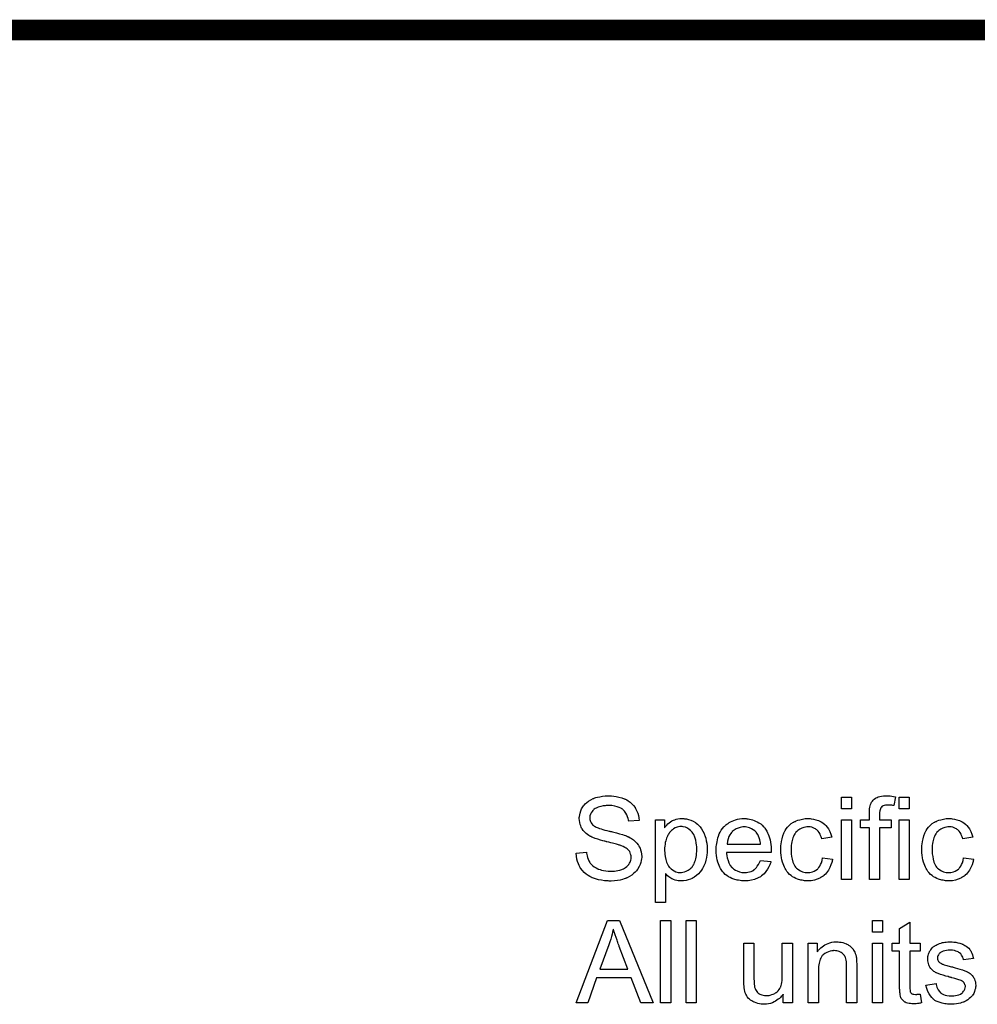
# Model space of a CAD drawing. Extents: x -1.5 to 9, y -3 to 5.
# Tile 344 of 368: x 4.3 to 5.2, y 4.1 to 5. Entities that reach past the tile are written whole.
import ezdxf

# ---------------------------------------------------------------- set-up
doc = ezdxf.new("R2010")
doc.units = 0
doc.layers.add('qfn16-30-34-a_mechanical_19', color=1, linetype='CONTINUOUS')

msp = doc.modelspace()

# ---------------------------------------------------------------- linework, layer by layer
at = {"layer": 'qfn16-30-34-a_mechanical_19', "color": 1, "const_width": 0.02}
msp.add_lwpolyline([(-0.8, 5.027), (6.5, 5.027)], dxfattribs=at)
at = {"layer": 'qfn16-30-34-a_mechanical_19', "color": 1}
for points in [[(4.833437, 4.28386), (4.834247, 4.28386), (4.836445, 4.283628), (4.838875, 4.283281), (4.841421, 4.282703), (4.844197, 4.282008), (4.846743, 4.281083), (4.846859, 4.281083), (4.84709, 4.280967), (4.847437, 4.280736), (4.8479, 4.280504), (4.849057, 4.279926), (4.850561, 4.278885), (4.852296, 4.277727), (4.854032, 4.276223), (4.855652, 4.274488), (4.857156, 4.272521), (4.857156, 4.272405), (4.857271, 4.27229), (4.857503, 4.271943), (4.857734, 4.271595), (4.858313, 4.270438), (4.859007, 4.268934), (4.859817, 4.267083), (4.860395, 4.264885), (4.860974, 4.262571), (4.861205, 4.260025), (4.851024, 4.259216), (4.851024, 4.259331), (4.851024, 4.259563), (4.850908, 4.25991), (4.850792, 4.260488), (4.850445, 4.261761), (4.849982, 4.263496), (4.849288, 4.265348), (4.848247, 4.267199), (4.846974, 4.268934), (4.845354, 4.270554), (4.845123, 4.27067), (4.844544, 4.271133), (4.843387, 4.271827), (4.841883, 4.272521), (4.839917, 4.273215), (4.837602, 4.273909), (4.83471, 4.274372), (4.83147, 4.274488), (4.829851, 4.274488), (4.829156, 4.274372), (4.828231, 4.274257), (4.826148, 4.274025), (4.823834, 4.273562), (4.82152, 4.272984), (4.819322, 4.272058), (4.818396, 4.27148), (4.817471, 4.270901), (4.817239, 4.270785), (4.816776, 4.270323), (4.816082, 4.269513), (4.815388, 4.268587), (4.814578, 4.267315), (4.813884, 4.265926), (4.813421, 4.264306), (4.81319, 4.262455), (4.81319, 4.262224), (4.81319, 4.261761), (4.813306, 4.260951), (4.813537, 4.260025), (4.813884, 4.258868), (4.814462, 4.257711), (4.815157, 4.256554), (4.816198, 4.255397), (4.816314, 4.255282), (4.816892, 4.254935), (4.817355, 4.254587), (4.817818, 4.254356), (4.818512, 4.254009), (4.819322, 4.253546), (4.820363, 4.253199), (4.82152, 4.252736), (4.822793, 4.252274), (4.824297, 4.251695), (4.825917, 4.251232), (4.827768, 4.250654), (4.829851, 4.250191), (4.832165, 4.249612), (4.83228, 4.249612), (4.832743, 4.249497), (4.833437, 4.249381), (4.834247, 4.24915), (4.835288, 4.248918), (4.836561, 4.248571), (4.837834, 4.248224), (4.839222, 4.247877), (4.84223, 4.247067), (4.845123, 4.246257), (4.846511, 4.245794), (4.847784, 4.245332), (4.848941, 4.244984), (4.849867, 4.244522), (4.849982, 4.244522), (4.850214, 4.244406), (4.850561, 4.244175), (4.851024, 4.243943), (4.852296, 4.243249), (4.853801, 4.242323), (4.855536, 4.241051), (4.857271, 4.239662), (4.858891, 4.238042), (4.86028, 4.236307), (4.860395, 4.236075), (4.860858, 4.235497), (4.861321, 4.234456), (4.862015, 4.233067), (4.862594, 4.231448), (4.863172, 4.229481), (4.863519, 4.227282), (4.863635, 4.224968), (4.863635, 4.224853), (4.863635, 4.224737), (4.863635, 4.22439), (4.863635, 4.223927), (4.863404, 4.222654), (4.863172, 4.221034), (4.862709, 4.219183), (4.862131, 4.217216), (4.861205, 4.215134), (4.859933, 4.212935), (4.859933, 4.21282), (4.859817, 4.212704), (4.859238, 4.21201), (4.858428, 4.210969), (4.857271, 4.209812), (4.855767, 4.208423), (4.853916, 4.206919), (4.851834, 4.205531), (4.849404, 4.204258), (4.849288, 4.204258), (4.849057, 4.204142), (4.84871, 4.204027), (4.848247, 4.203795), (4.847553, 4.203564), (4.846743, 4.203217), (4.844892, 4.202754), (4.842693, 4.202175), (4.840032, 4.201597), (4.83714, 4.20125), (4.834016, 4.201134), (4.832165, 4.201134), (4.831239, 4.20125), (4.830198, 4.20125), (4.829041, 4.201365), (4.827652, 4.201481), (4.82476, 4.201944), (4.821752, 4.202407), (4.818743, 4.203217), (4.815851, 4.204258), (4.815735, 4.204258), (4.815504, 4.204374), (4.815157, 4.204605), (4.814694, 4.204837), (4.813306, 4.205531), (4.811686, 4.206572), (4.809834, 4.20796), (4.807868, 4.20958), (4.806016, 4.211547), (4.804281, 4.213745), (4.804281, 4.213861), (4.80405, 4.214092), (4.803934, 4.21444), (4.803587, 4.214902), (4.803355, 4.215481), (4.803008, 4.216175), (4.802198, 4.217911), (4.801388, 4.220109), (4.800694, 4.222539), (4.800231, 4.225315), (4.8, 4.228208), (4.80995, 4.229133), (4.80995, 4.229018), (4.80995, 4.228902), (4.810066, 4.228555), (4.810066, 4.228092), (4.810297, 4.227051), (4.810644, 4.225547), (4.811107, 4.224043), (4.81157, 4.222307), (4.81238, 4.220687), (4.81319, 4.219183), (4.813306, 4.219068), (4.813653, 4.218605), (4.814231, 4.217795), (4.815157, 4.216985), (4.816314, 4.215944), (4.817586, 4.214902), (4.819322, 4.213861), (4.821173, 4.212935), (4.821289, 4.212935), (4.821404, 4.21282), (4.821752, 4.212704), (4.822099, 4.212588), (4.823256, 4.212241), (4.82476, 4.211779), (4.826611, 4.211316), (4.828694, 4.210969), (4.831008, 4.210737), (4.833553, 4.210622), (4.834594, 4.210622), (4.835751, 4.210737), (4.83714, 4.210853), (4.83876, 4.211084), (4.840611, 4.211316), (4.842462, 4.211779), (4.844197, 4.212357), (4.844429, 4.212473), (4.845007, 4.212704), (4.845817, 4.213167), (4.846859, 4.21363), (4.8479, 4.21444), (4.849057, 4.215249), (4.850214, 4.216175), (4.851139, 4.217332), (4.851255, 4.217448), (4.851486, 4.217911), (4.851834, 4.218489), (4.852296, 4.219415), (4.852759, 4.22034), (4.853106, 4.221497), (4.853338, 4.22277), (4.853453, 4.224158), (4.853453, 4.224274), (4.853453, 4.224853), (4.853338, 4.225547), (4.853222, 4.226472), (4.852875, 4.227398), (4.852528, 4.228555), (4.851949, 4.229712), (4.851139, 4.230753), (4.851024, 4.230869), (4.850677, 4.231216), (4.850214, 4.231679), (4.849404, 4.232373), (4.848478, 4.233067), (4.847206, 4.233877), (4.845702, 4.234687), (4.843966, 4.235381), (4.84385, 4.235497), (4.843272, 4.235613), (4.842346, 4.23596), (4.841768, 4.236075), (4.840958, 4.236307), (4.840148, 4.236654), (4.839107, 4.236885), (4.83795, 4.237233), (4.836561, 4.23758), (4.835173, 4.237927), (4.833553, 4.23839), (4.831702, 4.238852), (4.829735, 4.239315), (4.829619, 4.239315), (4.829272, 4.239431), (4.828694, 4.239547), (4.827999, 4.239778), (4.827074, 4.240009), (4.826033, 4.240241), (4.823718, 4.240935), (4.821173, 4.241745), (4.818512, 4.242555), (4.816198, 4.243365), (4.815157, 4.243827), (4.814231, 4.24429), (4.814115, 4.24429), (4.814, 4.244406), (4.813306, 4.244869), (4.812264, 4.245447), (4.811107, 4.246373), (4.809719, 4.247414), (4.80833, 4.248687), (4.806942, 4.250191), (4.805785, 4.251811), (4.805669, 4.252042), (4.805322, 4.252621), (4.804859, 4.253546), (4.804397, 4.254703), (4.803934, 4.256207), (4.803471, 4.257943), (4.803124, 4.259794), (4.803008, 4.261761), (4.803008, 4.261877), (4.803008, 4.261992), (4.803008, 4.262339), (4.803008, 4.262802), (4.80324, 4.263959), (4.803471, 4.265463), (4.803818, 4.267199), (4.804397, 4.269166), (4.805207, 4.271133), (4.806364, 4.2731), (4.806364, 4.273215), (4.806479, 4.273331), (4.807058, 4.274025), (4.807868, 4.274951), (4.808909, 4.276108), (4.810297, 4.27738), (4.812033, 4.278769), (4.814115, 4.280042), (4.816429, 4.281199), (4.816545, 4.281199), (4.816776, 4.281314), (4.817124, 4.28143), (4.817586, 4.281661), (4.818165, 4.281893), (4.818975, 4.282124), (4.82071, 4.282587), (4.822909, 4.28305), (4.825454, 4.283512), (4.828115, 4.28386), (4.831123, 4.283975), (4.832627, 4.283975), (4.833437, 4.28386)], [(5.067267, 4.271364), (5.057432, 4.271364), (5.057432, 4.282587), (5.067267, 4.282587), (5.067267, 4.271364)], [(5.103365, 4.28386), (5.104754, 4.283744), (5.106374, 4.283513), (5.107993, 4.283281), (5.109845, 4.282934), (5.108341, 4.274372), (5.108225, 4.274372), (5.107878, 4.274488), (5.107299, 4.274604), (5.106489, 4.274719), (5.105564, 4.274719), (5.104638, 4.274835), (5.102556, 4.274951), (5.101861, 4.274951), (5.101051, 4.274835), (5.100126, 4.274719), (5.099084, 4.274488), (5.098043, 4.274141), (5.097118, 4.273678), (5.096308, 4.272984), (5.096192, 4.272868), (5.096076, 4.272637), (5.095729, 4.272174), (5.095382, 4.271364), (5.095035, 4.270439), (5.094804, 4.269282), (5.094572, 4.267777), (5.094457, 4.265926), (5.094457, 4.260604), (5.105679, 4.260604), (5.105679, 4.252968), (5.094457, 4.252968), (5.094457, 4.202523), (5.084622, 4.202523), (5.084622, 4.252968), (5.075944, 4.252968), (5.075944, 4.260604), (5.084622, 4.260604), (5.084622, 4.266736), (5.084622, 4.266852), (5.084622, 4.266967), (5.084622, 4.267662), (5.084738, 4.268703), (5.084738, 4.269976), (5.084853, 4.271364), (5.085085, 4.272868), (5.085316, 4.274257), (5.085663, 4.275413), (5.085779, 4.275529), (5.085895, 4.276108), (5.086242, 4.276802), (5.08682, 4.277612), (5.087515, 4.278538), (5.088324, 4.279579), (5.089366, 4.28062), (5.090638, 4.281546), (5.090754, 4.281661), (5.091333, 4.281893), (5.092142, 4.282356), (5.0933, 4.282818), (5.094688, 4.283166), (5.096423, 4.283628), (5.09839, 4.28386), (5.100704, 4.283975), (5.102324, 4.283975), (5.103365, 4.28386)], [(5.123266, 4.271364), (5.113431, 4.271364), (5.113431, 4.282587), (5.123266, 4.282587), (5.123266, 4.271364)], [(4.904477, 4.261761), (4.905287, 4.261645), (4.907023, 4.261414), (4.909105, 4.260951), (4.911303, 4.260257), (4.913502, 4.259216), (4.9157, 4.257943), (4.915816, 4.257943), (4.915931, 4.257711), (4.916626, 4.257249), (4.917667, 4.256323), (4.91894, 4.255166), (4.920328, 4.253662), (4.921716, 4.251811), (4.923105, 4.249612), (4.924262, 4.247183), (4.924262, 4.247067), (4.924377, 4.246836), (4.924493, 4.246489), (4.924725, 4.246026), (4.924956, 4.245332), (4.925187, 4.244522), (4.925766, 4.24267), (4.926344, 4.240356), (4.926807, 4.237811), (4.927154, 4.234918), (4.92727, 4.23191), (4.92727, 4.231795), (4.92727, 4.231563), (4.92727, 4.2311), (4.92727, 4.230406), (4.927154, 4.229596), (4.927154, 4.228671), (4.926923, 4.226588), (4.92646, 4.224043), (4.925882, 4.221382), (4.925072, 4.218605), (4.92403, 4.215828), (4.92403, 4.215712), (4.923915, 4.215481), (4.923683, 4.215134), (4.923452, 4.214671), (4.922642, 4.213398), (4.921601, 4.211779), (4.920328, 4.210043), (4.918708, 4.208307), (4.916857, 4.206572), (4.914659, 4.204952), (4.914543, 4.204952), (4.914427, 4.204837), (4.91408, 4.204605), (4.913617, 4.204374), (4.91246, 4.203795), (4.910841, 4.203101), (4.908874, 4.202407), (4.906791, 4.201828), (4.904361, 4.201365), (4.901932, 4.20125), (4.901122, 4.20125), (4.900196, 4.201365), (4.899039, 4.201481), (4.897651, 4.201713), (4.896147, 4.20206), (4.894643, 4.202523), (4.893139, 4.203217), (4.893023, 4.203332), (4.892444, 4.203564), (4.89175, 4.204027), (4.890824, 4.204721), (4.889899, 4.205415), (4.888742, 4.206341), (4.887701, 4.207382), (4.886775, 4.208539), (4.886775, 4.180308), (4.87694, 4.180308), (4.87694, 4.260604), (4.885849, 4.260604), (4.885849, 4.252968), (4.885965, 4.253199), (4.886428, 4.253662), (4.887006, 4.254472), (4.887932, 4.255397), (4.888973, 4.256554), (4.89013, 4.257596), (4.891519, 4.258637), (4.892907, 4.259563), (4.893139, 4.259678), (4.893601, 4.25991), (4.894527, 4.260257), (4.895684, 4.26072), (4.897072, 4.261182), (4.898692, 4.261529), (4.900543, 4.261761), (4.902626, 4.261877), (4.903899, 4.261877), (4.904477, 4.261761)], [(4.964873, 4.261761), (4.965798, 4.261645), (4.966955, 4.261414), (4.968228, 4.261182), (4.969732, 4.260835), (4.97112, 4.260488), (4.97274, 4.25991), (4.974244, 4.259331), (4.975864, 4.258521), (4.977484, 4.257596), (4.979104, 4.256554), (4.980608, 4.255282), (4.981996, 4.253893), (4.982112, 4.253778), (4.982343, 4.253546), (4.98269, 4.253083), (4.983153, 4.252389), (4.983732, 4.251579), (4.98431, 4.250654), (4.985004, 4.249497), (4.985699, 4.248108), (4.986393, 4.246604), (4.987087, 4.244984), (4.987665, 4.243133), (4.988244, 4.241166), (4.988707, 4.238968), (4.989054, 4.236654), (4.989285, 4.234224), (4.989401, 4.231563), (4.989401, 4.231448), (4.989401, 4.230985), (4.989401, 4.230175), (4.989285, 4.229018), (4.945898, 4.229018), (4.945898, 4.228902), (4.945898, 4.228555), (4.946013, 4.228092), (4.946013, 4.227398), (4.946129, 4.226588), (4.94636, 4.225663), (4.946708, 4.22358), (4.947402, 4.221266), (4.948327, 4.218721), (4.9496, 4.216407), (4.95122, 4.214324), (4.951336, 4.214324), (4.951451, 4.214092), (4.952145, 4.213514), (4.953187, 4.212704), (4.954575, 4.211894), (4.956426, 4.210969), (4.958509, 4.210159), (4.960823, 4.20958), (4.962096, 4.209465), (4.963484, 4.209349), (4.96441, 4.209349), (4.965451, 4.209465), (4.966724, 4.209696), (4.968112, 4.210043), (4.969732, 4.210506), (4.971236, 4.2112), (4.97274, 4.212126), (4.972856, 4.212241), (4.973434, 4.212704), (4.974128, 4.213398), (4.974938, 4.214324), (4.975864, 4.215597), (4.976905, 4.217216), (4.977947, 4.219068), (4.978872, 4.221266), (4.989054, 4.219993), (4.989054, 4.219877), (4.988938, 4.219646), (4.988822, 4.219183), (4.988591, 4.218489), (4.988244, 4.217795), (4.987897, 4.216869), (4.986971, 4.214902), (4.985814, 4.212704), (4.984194, 4.21039), (4.982343, 4.208192), (4.980029, 4.206109), (4.979913, 4.206109), (4.979682, 4.205878), (4.979335, 4.205646), (4.978872, 4.205299), (4.978178, 4.204952), (4.977484, 4.204605), (4.976558, 4.204142), (4.975517, 4.20368), (4.97436, 4.203217), (4.973203, 4.202754), (4.97031, 4.20206), (4.967071, 4.201481), (4.963484, 4.20125), (4.962211, 4.20125), (4.961401, 4.201365), (4.96036, 4.201481), (4.959087, 4.201713), (4.957699, 4.201944), (4.956195, 4.202175), (4.952955, 4.203101), (4.95122, 4.203795), (4.9496, 4.204489), (4.947865, 4.205415), (4.946245, 4.206456), (4.944741, 4.207613), (4.943237, 4.209002), (4.943121, 4.209117), (4.94289, 4.209349), (4.942542, 4.209812), (4.94208, 4.210506), (4.941501, 4.211316), (4.940923, 4.212241), (4.940228, 4.213398), (4.939534, 4.214671), (4.93884, 4.216175), (4.938146, 4.217795), (4.937567, 4.219646), (4.936989, 4.221613), (4.936526, 4.223696), (4.936179, 4.22601), (4.935948, 4.228439), (4.935832, 4.230985), (4.935832, 4.2311), (4.935832, 4.231679), (4.935832, 4.232373), (4.935948, 4.233414), (4.936063, 4.234687), (4.936179, 4.236075), (4.93641, 4.237695), (4.936757, 4.239315), (4.937683, 4.243017), (4.938261, 4.244869), (4.938956, 4.246836), (4.939881, 4.248687), (4.940923, 4.250422), (4.94208, 4.252158), (4.943352, 4.253778), (4.943468, 4.253893), (4.943699, 4.254125), (4.944162, 4.254472), (4.944741, 4.25505), (4.945435, 4.255629), (4.94636, 4.256323), (4.947402, 4.257133), (4.948675, 4.257827), (4.949947, 4.258637), (4.951451, 4.259331), (4.953071, 4.260025), (4.954807, 4.260604), (4.956658, 4.261182), (4.958625, 4.261529), (4.960707, 4.261761), (4.962906, 4.261877), (4.964063, 4.261877), (4.964873, 4.261761)], [(5.026541, 4.261761), (5.027235, 4.261761), (5.02816, 4.261645), (5.030359, 4.261298), (5.032788, 4.26072), (5.035334, 4.259794), (5.037879, 4.258637), (5.040309, 4.257017), (5.040425, 4.257017), (5.04054, 4.256786), (5.041234, 4.256092), (5.042276, 4.25505), (5.043548, 4.253546), (5.044821, 4.251695), (5.046094, 4.249381), (5.047251, 4.24672), (5.048061, 4.243596), (5.038458, 4.242092), (5.038458, 4.242208), (5.038342, 4.242323), (5.038226, 4.243017), (5.037879, 4.244059), (5.037301, 4.245332), (5.036722, 4.24672), (5.035797, 4.248224), (5.034755, 4.249612), (5.033598, 4.250769), (5.033483, 4.250885), (5.03302, 4.251232), (5.03221, 4.251695), (5.031284, 4.252274), (5.030012, 4.252852), (5.028623, 4.253315), (5.027003, 4.253662), (5.025268, 4.253778), (5.024574, 4.253778), (5.023995, 4.253662), (5.022722, 4.253546), (5.020987, 4.253083), (5.019136, 4.252505), (5.017053, 4.251579), (5.015086, 4.250191), (5.014161, 4.249381), (5.013235, 4.248455), (5.013235, 4.24834), (5.013004, 4.248224), (5.012772, 4.247877), (5.012541, 4.247414), (5.012194, 4.246836), (5.011731, 4.246141), (5.011384, 4.245332), (5.010921, 4.244406), (5.010458, 4.243249), (5.010111, 4.241976), (5.009648, 4.240588), (5.009301, 4.239084), (5.00907, 4.237464), (5.008838, 4.235613), (5.008607, 4.233646), (5.008607, 4.231563), (5.008607, 4.231448), (5.008607, 4.2311), (5.008607, 4.230406), (5.008723, 4.229712), (5.008723, 4.228671), (5.008838, 4.227629), (5.009186, 4.225084), (5.009648, 4.222307), (5.010458, 4.219415), (5.0115, 4.216869), (5.012194, 4.215597), (5.013004, 4.214555), (5.013235, 4.214324), (5.013814, 4.213745), (5.014855, 4.212935), (5.016128, 4.21201), (5.017863, 4.210969), (5.01983, 4.210159), (5.022144, 4.20958), (5.023417, 4.209465), (5.024689, 4.209349), (5.024921, 4.209349), (5.025615, 4.209465), (5.026772, 4.20958), (5.028045, 4.209812), (5.029549, 4.210159), (5.031169, 4.210853), (5.032788, 4.211663), (5.034292, 4.21282), (5.034524, 4.212935), (5.034871, 4.213514), (5.035565, 4.214324), (5.036375, 4.215597), (5.037185, 4.217101), (5.038111, 4.218952), (5.038805, 4.221266), (5.039268, 4.223811), (5.048986, 4.222539), (5.048986, 4.222423), (5.048871, 4.222076), (5.048755, 4.221613), (5.048639, 4.220919), (5.048408, 4.219993), (5.048176, 4.219068), (5.047367, 4.216754), (5.046325, 4.214324), (5.044821, 4.211663), (5.04297, 4.209117), (5.041929, 4.20796), (5.040772, 4.206803), (5.040656, 4.206688), (5.040425, 4.206572), (5.040078, 4.206341), (5.039615, 4.205993), (5.039036, 4.205531), (5.038226, 4.205068), (5.037301, 4.204605), (5.036375, 4.204027), (5.034061, 4.202985), (5.031284, 4.202175), (5.028276, 4.201481), (5.026541, 4.201365), (5.024805, 4.20125), (5.023648, 4.20125), (5.022838, 4.201365), (5.021797, 4.201481), (5.02064, 4.201713), (5.019367, 4.201944), (5.017979, 4.202175), (5.014855, 4.203101), (5.013351, 4.203795), (5.011731, 4.204489), (5.010111, 4.205415), (5.008607, 4.206456), (5.007103, 4.207613), (5.005715, 4.209002), (5.005599, 4.209117), (5.005368, 4.209349), (5.00502, 4.209812), (5.004558, 4.21039), (5.004095, 4.2112), (5.003401, 4.212241), (5.002822, 4.213398), (5.002128, 4.214671), (5.001434, 4.216175), (5.000855, 4.217911), (5.000161, 4.219646), (4.999698, 4.221729), (4.999235, 4.223811), (4.998888, 4.226241), (4.998657, 4.228671), (4.998541, 4.231332), (4.998541, 4.231448), (4.998541, 4.231795), (4.998541, 4.232257), (4.998541, 4.232952), (4.998657, 4.233761), (4.998657, 4.234687), (4.998773, 4.235728), (4.998888, 4.236885), (4.999235, 4.239431), (4.999814, 4.242208), (5.000508, 4.244984), (5.001549, 4.247761), (5.001549, 4.247877), (5.001665, 4.248108), (5.001896, 4.248455), (5.002128, 4.248918), (5.002822, 4.250191), (5.003863, 4.251695), (5.005252, 4.253431), (5.006872, 4.255166), (5.008838, 4.256901), (5.011037, 4.25829), (5.011153, 4.25829), (5.011384, 4.258406), (5.011731, 4.258637), (5.012194, 4.258868), (5.012772, 4.2591), (5.013467, 4.259447), (5.015202, 4.260141), (5.017169, 4.26072), (5.019599, 4.261298), (5.022144, 4.261761), (5.024921, 4.261877), (5.025846, 4.261877), (5.026541, 4.261761)], [(5.163414, 4.261761), (5.164108, 4.261761), (5.165033, 4.261645), (5.167232, 4.261298), (5.169662, 4.26072), (5.172207, 4.259794), (5.174752, 4.258637), (5.177182, 4.257017), (5.177298, 4.257017), (5.177413, 4.256786), (5.178108, 4.256092), (5.179149, 4.25505), (5.180422, 4.253546), (5.181694, 4.251695), (5.182967, 4.249381), (5.184124, 4.24672), (5.184934, 4.243596), (5.175331, 4.242092), (5.175331, 4.242208), (5.175215, 4.242323), (5.175099, 4.243018), (5.174752, 4.244059), (5.174174, 4.245332), (5.173595, 4.24672), (5.17267, 4.248224), (5.171628, 4.249613), (5.170471, 4.25077), (5.170356, 4.250885), (5.169893, 4.251232), (5.169083, 4.251695), (5.168157, 4.252274), (5.166885, 4.252852), (5.165496, 4.253315), (5.163877, 4.253662), (5.162141, 4.253778), (5.161447, 4.253778), (5.160868, 4.253662), (5.159596, 4.253546), (5.15786, 4.253083), (5.156009, 4.252505), (5.153926, 4.251579), (5.151959, 4.250191), (5.151034, 4.249381), (5.150108, 4.248456), (5.150108, 4.24834), (5.149877, 4.248224), (5.149645, 4.247877), (5.149414, 4.247414), (5.149067, 4.246836), (5.148604, 4.246141), (5.148257, 4.245332), (5.147794, 4.244406), (5.147331, 4.243249), (5.146984, 4.241976), (5.146521, 4.240588), (5.146174, 4.239084), (5.145943, 4.237464), (5.145712, 4.235613), (5.14548, 4.233646), (5.14548, 4.231563), (5.14548, 4.231448), (5.14548, 4.2311), (5.14548, 4.230406), (5.145596, 4.229712), (5.145596, 4.228671), (5.145712, 4.22763), (5.146059, 4.225084), (5.146521, 4.222307), (5.147331, 4.219415), (5.148373, 4.216869), (5.149067, 4.215597), (5.149877, 4.214555), (5.150108, 4.214324), (5.150687, 4.213745), (5.151728, 4.212936), (5.153001, 4.21201), (5.154736, 4.210969), (5.156703, 4.210159), (5.159017, 4.20958), (5.16029, 4.209465), (5.161562, 4.209349), (5.161794, 4.209349), (5.162488, 4.209465), (5.163645, 4.20958), (5.164918, 4.209812), (5.166422, 4.210159), (5.168042, 4.210853), (5.169662, 4.211663), (5.171166, 4.21282), (5.171397, 4.212936), (5.171744, 4.213514), (5.172438, 4.214324), (5.173248, 4.215597), (5.174058, 4.217101), (5.174984, 4.218952), (5.175678, 4.221266), (5.176141, 4.223811), (5.185859, 4.222539), (5.185859, 4.222423), (5.185744, 4.222076), (5.185628, 4.221613), (5.185512, 4.220919), (5.185281, 4.219993), (5.18505, 4.219068), (5.18424, 4.216754), (5.183198, 4.214324), (5.181694, 4.211663), (5.179843, 4.209118), (5.178802, 4.207961), (5.177645, 4.206803), (5.177529, 4.206688), (5.177298, 4.206572), (5.176951, 4.206341), (5.176488, 4.205994), (5.175909, 4.205531), (5.175099, 4.205068), (5.174174, 4.204605), (5.173248, 4.204027), (5.170934, 4.202985), (5.168157, 4.202176), (5.165149, 4.201481), (5.163414, 4.201366), (5.161678, 4.20125), (5.160521, 4.20125), (5.159711, 4.201366), (5.15867, 4.201481), (5.157513, 4.201713), (5.15624, 4.201944), (5.154852, 4.202176), (5.151728, 4.203101), (5.150224, 4.203795), (5.148604, 4.204489), (5.146984, 4.205415), (5.14548, 4.206456), (5.143976, 4.207613), (5.142588, 4.209002), (5.142472, 4.209118), (5.142241, 4.209349), (5.141894, 4.209812), (5.141431, 4.21039), (5.140968, 4.2112), (5.140274, 4.212241), (5.139695, 4.213398), (5.139001, 4.214671), (5.138307, 4.216175), (5.137728, 4.217911), (5.137034, 4.219646), (5.136571, 4.221729), (5.136109, 4.223811), (5.135761, 4.226241), (5.13553, 4.228671), (5.135414, 4.231332), (5.135414, 4.231448), (5.135414, 4.231795), (5.135414, 4.232257), (5.135414, 4.232952), (5.13553, 4.233762), (5.13553, 4.234687), (5.135646, 4.235729), (5.135761, 4.236886), (5.136109, 4.239431), (5.136687, 4.242208), (5.137381, 4.244984), (5.138422, 4.247761), (5.138422, 4.247877), (5.138538, 4.248108), (5.13877, 4.248456), (5.139001, 4.248918), (5.139695, 4.250191), (5.140736, 4.251695), (5.142125, 4.253431), (5.143745, 4.255166), (5.145712, 4.256902), (5.14791, 4.25829), (5.148026, 4.25829), (5.148257, 4.258406), (5.148604, 4.258637), (5.149067, 4.258868), (5.149645, 4.2591), (5.15034, 4.259447), (5.152075, 4.260141), (5.154042, 4.26072), (5.156472, 4.261298), (5.159017, 4.261761), (5.161794, 4.261877), (5.16272, 4.261877), (5.163414, 4.261761)], [(4.9017, 4.254125), (4.901122, 4.254125), (4.900659, 4.254009), (4.899502, 4.253778), (4.897998, 4.253431), (4.896262, 4.252736), (4.894411, 4.251695), (4.89337, 4.251001), (4.892444, 4.250191), (4.891519, 4.249265), (4.890593, 4.248224), (4.890593, 4.248108), (4.890362, 4.247993), (4.89013, 4.247645), (4.889899, 4.247183), (4.889552, 4.246489), (4.889089, 4.245794), (4.888626, 4.244869), (4.888279, 4.243943), (4.887816, 4.242786), (4.887354, 4.241513), (4.887006, 4.240125), (4.886544, 4.238621), (4.886312, 4.236885), (4.886081, 4.23515), (4.885849, 4.233299), (4.885849, 4.231216), (4.885849, 4.2311), (4.885849, 4.230753), (4.885849, 4.230175), (4.885965, 4.229365), (4.885965, 4.228439), (4.886081, 4.227398), (4.886428, 4.224968), (4.887006, 4.222191), (4.887701, 4.21953), (4.888858, 4.216869), (4.889552, 4.215712), (4.890362, 4.214671), (4.890593, 4.21444), (4.891172, 4.213861), (4.892097, 4.212935), (4.89337, 4.21201), (4.89499, 4.211084), (4.896841, 4.210159), (4.898923, 4.20958), (4.900081, 4.209465), (4.901238, 4.209349), (4.901932, 4.209349), (4.902395, 4.209465), (4.903551, 4.209696), (4.905171, 4.210043), (4.906907, 4.210737), (4.908758, 4.211663), (4.910609, 4.213051), (4.911535, 4.213861), (4.91246, 4.214787), (4.91246, 4.214902), (4.912692, 4.215018), (4.912923, 4.215365), (4.913155, 4.215828), (4.913617, 4.216407), (4.913965, 4.217216), (4.914427, 4.218026), (4.91489, 4.219068), (4.915237, 4.220109), (4.9157, 4.221497), (4.916163, 4.222886), (4.91651, 4.22439), (4.916741, 4.226125), (4.916973, 4.227976), (4.917204, 4.229943), (4.917204, 4.232026), (4.917204, 4.232142), (4.917204, 4.232489), (4.917204, 4.233067), (4.917088, 4.233877), (4.917088, 4.234803), (4.916973, 4.235844), (4.916626, 4.238274), (4.916047, 4.240935), (4.915237, 4.243596), (4.91408, 4.246257), (4.913386, 4.24753), (4.912576, 4.248571), (4.912576, 4.248687), (4.912345, 4.248802), (4.911766, 4.249497), (4.910841, 4.250307), (4.909568, 4.251348), (4.907948, 4.252389), (4.906097, 4.253315), (4.904014, 4.253893), (4.902857, 4.254009), (4.9017, 4.254125)], [(4.963021, 4.253778), (4.962327, 4.253778), (4.961864, 4.253662), (4.960592, 4.253546), (4.959087, 4.253199), (4.957236, 4.252621), (4.955269, 4.251811), (4.953418, 4.250654), (4.951567, 4.24915), (4.951336, 4.248918), (4.950873, 4.24834), (4.950063, 4.247298), (4.949253, 4.24591), (4.948327, 4.24429), (4.947517, 4.242208), (4.946823, 4.239778), (4.946476, 4.237117), (4.978988, 4.237117), (4.978988, 4.237233), (4.978988, 4.237464), (4.978872, 4.237811), (4.978872, 4.238274), (4.978641, 4.239662), (4.978294, 4.241166), (4.977715, 4.243017), (4.977137, 4.244753), (4.976211, 4.246489), (4.97517, 4.247993), (4.97517, 4.248108), (4.974938, 4.248224), (4.97436, 4.248918), (4.973319, 4.249844), (4.97193, 4.250885), (4.970195, 4.251926), (4.968112, 4.252852), (4.965682, 4.253546), (4.96441, 4.253662), (4.963021, 4.253778)], [(5.067267, 4.202523), (5.057432, 4.202523), (5.057432, 4.260604), (5.067267, 4.260604), (5.067267, 4.202523)], [(5.123266, 4.202523), (5.113431, 4.202523), (5.113431, 4.260604), (5.123266, 4.260604), (5.123266, 4.202523)], [(4.874858, 4.082842), (4.862825, 4.082842), (4.853453, 4.107139), (4.8199, 4.107139), (4.811223, 4.082842), (4.8, 4.082842), (4.830545, 4.162907), (4.842115, 4.162907), (4.874858, 4.082842)], [(4.89175, 4.082842), (4.881916, 4.082842), (4.881916, 4.162907), (4.89175, 4.162907), (4.89175, 4.082842)], [(4.916626, 4.082842), (4.906791, 4.082842), (4.906791, 4.162907), (4.916626, 4.162907), (4.916626, 4.082842)], [(5.097349, 4.151684), (5.087515, 4.151684), (5.087515, 4.162907), (5.097349, 4.162907), (5.097349, 4.151684)], [(5.123844, 4.140924), (5.133794, 4.140924), (5.133794, 4.133288), (5.123844, 4.133288), (5.123844, 4.099156), (5.123844, 4.098925), (5.123844, 4.098462), (5.123844, 4.097768), (5.12396, 4.096958), (5.124076, 4.095107), (5.124191, 4.094297), (5.124307, 4.093718), (5.124423, 4.093487), (5.12477, 4.093024), (5.125233, 4.092446), (5.126043, 4.091867), (5.126274, 4.091751), (5.126852, 4.09152), (5.127894, 4.091289), (5.129398, 4.091173), (5.130555, 4.091173), (5.131133, 4.091289), (5.131943, 4.091289), (5.132869, 4.091404), (5.133794, 4.09152), (5.135067, 4.082843), (5.134836, 4.082843), (5.134373, 4.082727), (5.133563, 4.082611), (5.132522, 4.082495), (5.131365, 4.082264), (5.130092, 4.082148), (5.127547, 4.082033), (5.126621, 4.082033), (5.125695, 4.082148), (5.124538, 4.082264), (5.12315, 4.08238), (5.121762, 4.082727), (5.120489, 4.083074), (5.119216, 4.083652), (5.119101, 4.083768), (5.118753, 4.083999), (5.118291, 4.084347), (5.117596, 4.084925), (5.117018, 4.085504), (5.116324, 4.086314), (5.11563, 4.087123), (5.115167, 4.088165), (5.115167, 4.08828), (5.114935, 4.088743), (5.11482, 4.089553), (5.114588, 4.09071), (5.114357, 4.092214), (5.114241, 4.09314), (5.114241, 4.094181), (5.114126, 4.095454), (5.11401, 4.096726), (5.11401, 4.098115), (5.11401, 4.099735), (5.11401, 4.133288), (5.106721, 4.133288), (5.106721, 4.140924), (5.11401, 4.140924), (5.11401, 4.155271), (5.123844, 4.161171), (5.123844, 4.140924)], [(4.836098, 4.154576), (4.836098, 4.154461), (4.835983, 4.154229), (4.835983, 4.153766), (4.835751, 4.153304), (4.835636, 4.152494), (4.835404, 4.151684), (4.834941, 4.149717), (4.834363, 4.147403), (4.833553, 4.144858), (4.832743, 4.142081), (4.831702, 4.139188), (4.823024, 4.115817), (4.850098, 4.115817), (4.841768, 4.1378), (4.841768, 4.137916), (4.841652, 4.138263), (4.841421, 4.138841), (4.841189, 4.139535), (4.840842, 4.140345), (4.840495, 4.141387), (4.840148, 4.142544), (4.839685, 4.143701), (4.83876, 4.146362), (4.837834, 4.149139), (4.836908, 4.151915), (4.836098, 4.154576)], [(5.00988, 4.082842), (5.001087, 4.082842), (5.001087, 4.091289), (5.000971, 4.091173), (5.000739, 4.090826), (5.000392, 4.090363), (4.999814, 4.089784), (4.99912, 4.08909), (4.99831, 4.088165), (4.997384, 4.087355), (4.996227, 4.086429), (4.994954, 4.085503), (4.993566, 4.084694), (4.992062, 4.083884), (4.990442, 4.083074), (4.988591, 4.082495), (4.98674, 4.082032), (4.984657, 4.081685), (4.982575, 4.08157), (4.981765, 4.08157), (4.980723, 4.081685), (4.979451, 4.081801), (4.977947, 4.082032), (4.976327, 4.08238), (4.974707, 4.082842), (4.972971, 4.083537), (4.97274, 4.083652), (4.972277, 4.083884), (4.971467, 4.084347), (4.970542, 4.084925), (4.969385, 4.085619), (4.968343, 4.086429), (4.967302, 4.087355), (4.966377, 4.088396), (4.966261, 4.088512), (4.966029, 4.088974), (4.965682, 4.089553), (4.96522, 4.090479), (4.964641, 4.09152), (4.964178, 4.092793), (4.963716, 4.094181), (4.963368, 4.095685), (4.963368, 4.095801), (4.963253, 4.096264), (4.963137, 4.096958), (4.963137, 4.097883), (4.963021, 4.099272), (4.962906, 4.100776), (4.96279, 4.102743), (4.96279, 4.104941), (4.96279, 4.140924), (4.972624, 4.140924), (4.972624, 4.108644), (4.972624, 4.108528), (4.972624, 4.108296), (4.972624, 4.107949), (4.972624, 4.107371), (4.972624, 4.106098), (4.97274, 4.104478), (4.97274, 4.102743), (4.972856, 4.101007), (4.972971, 4.099503), (4.973203, 4.09823), (4.973203, 4.098115), (4.973434, 4.097652), (4.973666, 4.096958), (4.974013, 4.096032), (4.974591, 4.095107), (4.975285, 4.094065), (4.976095, 4.09314), (4.977137, 4.092214), (4.977252, 4.092098), (4.977715, 4.091867), (4.978294, 4.09152), (4.979219, 4.091173), (4.980261, 4.09071), (4.981533, 4.090363), (4.982922, 4.090131), (4.984542, 4.090016), (4.985351, 4.090016), (4.986161, 4.090131), (4.987203, 4.090247), (4.988475, 4.090594), (4.989864, 4.090941), (4.991368, 4.09152), (4.992872, 4.092214), (4.993103, 4.09233), (4.993566, 4.092677), (4.99426, 4.09314), (4.99507, 4.093834), (4.995996, 4.09476), (4.996921, 4.095801), (4.997731, 4.096958), (4.998426, 4.098346), (4.998541, 4.098578), (4.998657, 4.09904), (4.998888, 4.099966), (4.999235, 4.101239), (4.999583, 4.102859), (4.999814, 4.104825), (4.99993, 4.107139), (5.000045, 4.109801), (5.000045, 4.140924), (5.00988, 4.140924), (5.00988, 4.082842)], [(5.054309, 4.142081), (5.055581, 4.141965), (5.057085, 4.141734), (5.058705, 4.141387), (5.060441, 4.140924), (5.06206, 4.14023), (5.062292, 4.140114), (5.062755, 4.139882), (5.063565, 4.139535), (5.06449, 4.138957), (5.065647, 4.138263), (5.066689, 4.137337), (5.06773, 4.136412), (5.068655, 4.135255), (5.068771, 4.135139), (5.069002, 4.134676), (5.06935, 4.134097), (5.069928, 4.133288), (5.070391, 4.132131), (5.070854, 4.130974), (5.071432, 4.129585), (5.071779, 4.128081), (5.071779, 4.127965), (5.071895, 4.127503), (5.072011, 4.126808), (5.072126, 4.125883), (5.072126, 4.124494), (5.072242, 4.122875), (5.072358, 4.120908), (5.072358, 4.118478), (5.072358, 4.082842), (5.062523, 4.082842), (5.062523, 4.118015), (5.062523, 4.118131), (5.062523, 4.118247), (5.062523, 4.119056), (5.062523, 4.120098), (5.062408, 4.12137), (5.062292, 4.122875), (5.06206, 4.124379), (5.061713, 4.125767), (5.061366, 4.12704), (5.061366, 4.127155), (5.061135, 4.127503), (5.060788, 4.128081), (5.060441, 4.128775), (5.059862, 4.12947), (5.059168, 4.130279), (5.058242, 4.131089), (5.057201, 4.131783), (5.057085, 4.131899), (5.056738, 4.132131), (5.056044, 4.132362), (5.055234, 4.132709), (5.054309, 4.133056), (5.053152, 4.133403), (5.051763, 4.133519), (5.050375, 4.133635), (5.049796, 4.133635), (5.049333, 4.133519), (5.048176, 4.133403), (5.046672, 4.133172), (5.045053, 4.132593), (5.043201, 4.131899), (5.04135, 4.130974), (5.039615, 4.129585), (5.039383, 4.129354), (5.038921, 4.128775), (5.038573, 4.128312), (5.038226, 4.127734), (5.037764, 4.12704), (5.037416, 4.12623), (5.036954, 4.125304), (5.036491, 4.124147), (5.036144, 4.122875), (5.035797, 4.121486), (5.035565, 4.119982), (5.035334, 4.118362), (5.035102, 4.116395), (5.035102, 4.114428), (5.035102, 4.082842), (5.025268, 4.082842), (5.025268, 4.140924), (5.034061, 4.140924), (5.034061, 4.132593), (5.034177, 4.132709), (5.034408, 4.133056), (5.034755, 4.133519), (5.035218, 4.134097), (5.035912, 4.134792), (5.036722, 4.135602), (5.037648, 4.136527), (5.038805, 4.137453), (5.039962, 4.138263), (5.04135, 4.139188), (5.042854, 4.139998), (5.044474, 4.140692), (5.046325, 4.141271), (5.048176, 4.141734), (5.050259, 4.142081), (5.052457, 4.142197), (5.053383, 4.142197), (5.054309, 4.142081)], [(5.097349, 4.082843), (5.087515, 4.082843), (5.087515, 4.140924), (5.097349, 4.140924), (5.097349, 4.082843)], [(5.164918, 4.142081), (5.166653, 4.141965), (5.168505, 4.141734), (5.170471, 4.141271), (5.172554, 4.140808), (5.174521, 4.140114), (5.174637, 4.140114), (5.174752, 4.139998), (5.175331, 4.139767), (5.176256, 4.139304), (5.177413, 4.138726), (5.178686, 4.137916), (5.179959, 4.13699), (5.181116, 4.135949), (5.182157, 4.134792), (5.182273, 4.134676), (5.182504, 4.134213), (5.182967, 4.133403), (5.183546, 4.132478), (5.184124, 4.131089), (5.184703, 4.129585), (5.185165, 4.12785), (5.185628, 4.125883), (5.176025, 4.12461), (5.176025, 4.124842), (5.175909, 4.125304), (5.175678, 4.126114), (5.175331, 4.127156), (5.174752, 4.128197), (5.174058, 4.129354), (5.173248, 4.130511), (5.172091, 4.131552), (5.171975, 4.131668), (5.171513, 4.131899), (5.170819, 4.132362), (5.169777, 4.132825), (5.16862, 4.133288), (5.167116, 4.133751), (5.165265, 4.133982), (5.163298, 4.134098), (5.162141, 4.134098), (5.160984, 4.133982), (5.15948, 4.133866), (5.157976, 4.133519), (5.156356, 4.133172), (5.154852, 4.132593), (5.153579, 4.131784), (5.153463, 4.131668), (5.153116, 4.131436), (5.152654, 4.130974), (5.152191, 4.130279), (5.151612, 4.129585), (5.15115, 4.12866), (5.150802, 4.127618), (5.150687, 4.126577), (5.150687, 4.126461), (5.150687, 4.12623), (5.150802, 4.125883), (5.150802, 4.12542), (5.15115, 4.124263), (5.151844, 4.123106), (5.151959, 4.12299), (5.152075, 4.122875), (5.152306, 4.122528), (5.152769, 4.122181), (5.153232, 4.121833), (5.153926, 4.121371), (5.154736, 4.121024), (5.155662, 4.120561), (5.155778, 4.120561), (5.156009, 4.120445), (5.156472, 4.120329), (5.157282, 4.119982), (5.158439, 4.119635), (5.159943, 4.119288), (5.160868, 4.118941), (5.16191, 4.118709), (5.163067, 4.118362), (5.164339, 4.118015), (5.164455, 4.118015), (5.164802, 4.1179), (5.165381, 4.117784), (5.166075, 4.117552), (5.166885, 4.117321), (5.167926, 4.11709), (5.170124, 4.116395), (5.172554, 4.115701), (5.174984, 4.114891), (5.177182, 4.114082), (5.178108, 4.113734), (5.178917, 4.113387), (5.179149, 4.113272), (5.179612, 4.11304), (5.180306, 4.112693), (5.181347, 4.112115), (5.182389, 4.11142), (5.18343, 4.110495), (5.184471, 4.109453), (5.185397, 4.108297), (5.185512, 4.108181), (5.185744, 4.107718), (5.186207, 4.107024), (5.186669, 4.105983), (5.187016, 4.10471), (5.187479, 4.103321), (5.187711, 4.101702), (5.187826, 4.09985), (5.187826, 4.099619), (5.187826, 4.099041), (5.187711, 4.098115), (5.187479, 4.096842), (5.187132, 4.095454), (5.186554, 4.09395), (5.185859, 4.092214), (5.184934, 4.090594), (5.184818, 4.090363), (5.184355, 4.0899), (5.183777, 4.08909), (5.182851, 4.088165), (5.181579, 4.087123), (5.18019, 4.085966), (5.17857, 4.084925), (5.176604, 4.083884), (5.176488, 4.083884), (5.176372, 4.083768), (5.175678, 4.083537), (5.174521, 4.08319), (5.173017, 4.082727), (5.171166, 4.082264), (5.169083, 4.081917), (5.166885, 4.081686), (5.164339, 4.08157), (5.163298, 4.08157), (5.162488, 4.081686), (5.161562, 4.081686), (5.160405, 4.081801), (5.159248, 4.081917), (5.157976, 4.082148), (5.155199, 4.082727), (5.152306, 4.083537), (5.14953, 4.084694), (5.148257, 4.085388), (5.1471, 4.086198), (5.146984, 4.086314), (5.146869, 4.086429), (5.146174, 4.087123), (5.145133, 4.088165), (5.143976, 4.089785), (5.142703, 4.091751), (5.141431, 4.094065), (5.140389, 4.096958), (5.139579, 4.100198), (5.149298, 4.101702), (5.149298, 4.101586), (5.149298, 4.10147), (5.14953, 4.100776), (5.149761, 4.099619), (5.150224, 4.098346), (5.150802, 4.096958), (5.151497, 4.095454), (5.152538, 4.09395), (5.153811, 4.092677), (5.154042, 4.092561), (5.154505, 4.092214), (5.15543, 4.091751), (5.156587, 4.091173), (5.158092, 4.090594), (5.159827, 4.090132), (5.16191, 4.089785), (5.164339, 4.089669), (5.165496, 4.089669), (5.166653, 4.089785), (5.168157, 4.090016), (5.169777, 4.090363), (5.171513, 4.090826), (5.173017, 4.091404), (5.174405, 4.09233), (5.174521, 4.092446), (5.174984, 4.092793), (5.175447, 4.093371), (5.176141, 4.094181), (5.176719, 4.095107), (5.177298, 4.096264), (5.177645, 4.097421), (5.177761, 4.098809), (5.177761, 4.098925), (5.177761, 4.099388), (5.177645, 4.099966), (5.177413, 4.100776), (5.177066, 4.101586), (5.176488, 4.102396), (5.175794, 4.103321), (5.174752, 4.104016), (5.174637, 4.104131), (5.174289, 4.104247), (5.173711, 4.104594), (5.172785, 4.104941), (5.171397, 4.105404), (5.170587, 4.105751), (5.169662, 4.105983), (5.16862, 4.10633), (5.167463, 4.106677), (5.16619, 4.107024), (5.164686, 4.107371), (5.164571, 4.107371), (5.164224, 4.107487), (5.163645, 4.107602), (5.162951, 4.107834), (5.162025, 4.108065), (5.160984, 4.108412), (5.158786, 4.108991), (5.15624, 4.109801), (5.153811, 4.110495), (5.151497, 4.111305), (5.150455, 4.111767), (5.149645, 4.112115), (5.149414, 4.11223), (5.148951, 4.112462), (5.148257, 4.112925), (5.147331, 4.113503), (5.14629, 4.114313), (5.145249, 4.115239), (5.144208, 4.11628), (5.143282, 4.117552), (5.143166, 4.117668), (5.142935, 4.118131), (5.142588, 4.118941), (5.142241, 4.119867), (5.141894, 4.121024), (5.141546, 4.122412), (5.141315, 4.1238), (5.141199, 4.12542), (5.141199, 4.125651), (5.141199, 4.126114), (5.141315, 4.126809), (5.141431, 4.12785), (5.141662, 4.128891), (5.141894, 4.130164), (5.142356, 4.131321), (5.142935, 4.132593), (5.143051, 4.132709), (5.143282, 4.133172), (5.143629, 4.133751), (5.144208, 4.13456), (5.144902, 4.13537), (5.145712, 4.136412), (5.146637, 4.137337), (5.147794, 4.138147), (5.14791, 4.138263), (5.148257, 4.138378), (5.14872, 4.138726), (5.149414, 4.139073), (5.15034, 4.139535), (5.151381, 4.139998), (5.152654, 4.140461), (5.154042, 4.140924), (5.154273, 4.14104), (5.154736, 4.141155), (5.155546, 4.141387), (5.156587, 4.141618), (5.15786, 4.14185), (5.159248, 4.141965), (5.160868, 4.142197), (5.163645, 4.142197), (5.164918, 4.142081)]]:
    msp.add_lwpolyline(points, dxfattribs=at)

doc.saveas('drawing.dxf')
